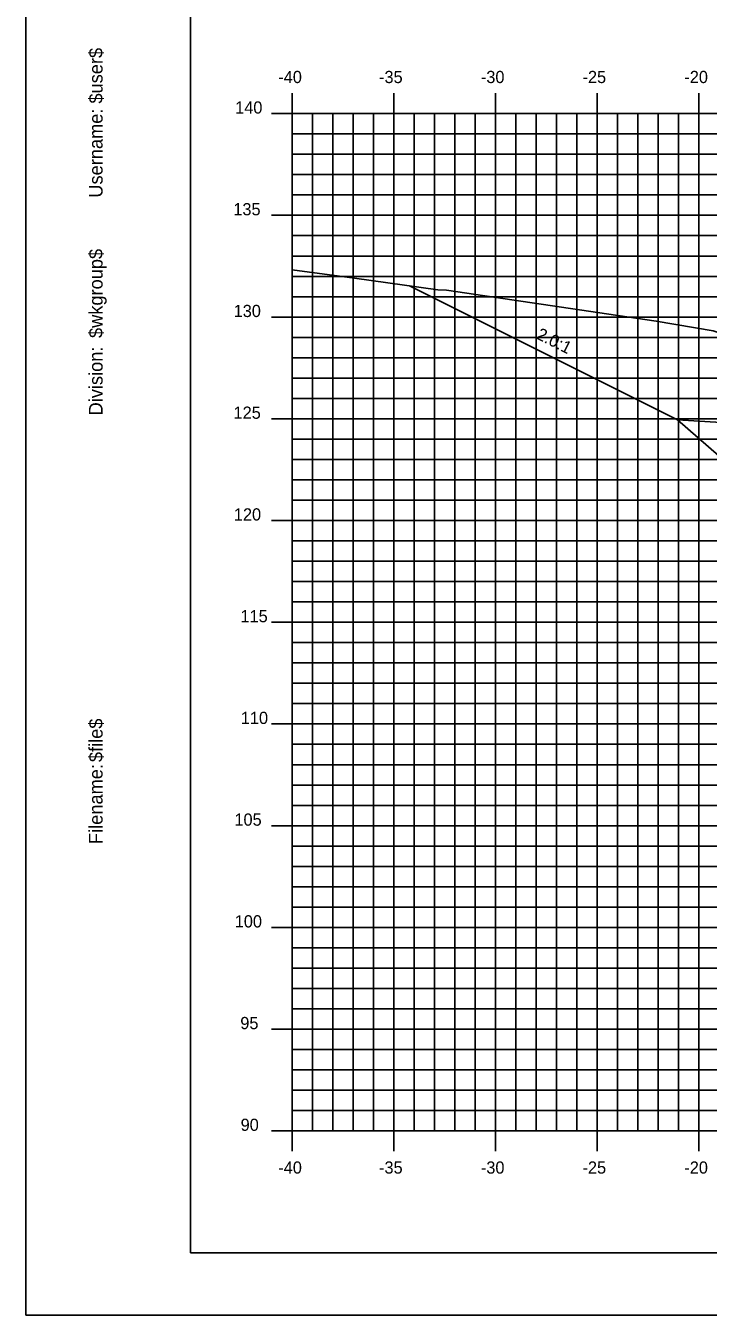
# Model space of a CAD drawing. Extents: x 850598 to 870284, y 366541 to 366651.
# Drawn here: x 866564.3 to 866597.8, y 366541.2 to 366604.5 of the extents above; entities that cross this region are included whole.
import ezdxf

# ---------------------------------------------------------------- set-up
doc = ezdxf.new("R2010")
doc.units = 0
for name, color, linetype in [('ANNOTATION', 7, 'Continuous'), ('BORDER', 7, 'Continuous'), ('D_Roadway_Berm', 7, 'Continuous'), ('D_Roadway_Centerline', 7, 'Continuous'), ('D_Roadway_SlopeLines', 7, 'Continuous'), ('H_V ANNOTATION', 7, 'Continuous'), ('MAJOR', 7, 'Continuous'), ('MINOR', 7, 'Continuous'), ('PLOT BOUNDARY', 7, 'Continuous'), ('S_Roadway_Centerline', 7, 'Continuous')]:
    doc.layers.add(name, color=color, linetype=linetype)

msp = doc.modelspace()

# ---------------------------------------------------------------- linework, layer by layer
at = {"layer": 'BORDER'}
for p, q in [((866572.368, 366649.225), (866572.368, 366544.225)), ((866572.368, 366544.225), (866732.368, 366544.225))]:
    msp.add_line(p, q, dxfattribs=at)
at = {"layer": 'D_Roadway_Berm'}
msp.add_lwpolyline([(866599.823, 366584.963), (866596.323, 366585.173)], dxfattribs=at)
at = {"layer": 'D_Roadway_Centerline'}
msp.add_lwpolyline([(866583.152, 366591.759), (866596.323, 366585.173), (866599.368, 366582.515), (866599.823, 366584.963), (866599.914, 366584.965), (866599.992, 366584.919), (866600.362, 366584.531), (866600.368, 366584.365), (866606.368, 366584.725), (866617.368, 366584.945), (866628.368, 366585.165), (866632.368, 366584.925), (866634.368, 366584.805), (866640.368, 366582.805), (866685.438, 366568.225), (866694.124, 366565.416), (866703.986, 366562.225), (866707.986, 366562.225)], dxfattribs=at)
at = {"layer": 'D_Roadway_SlopeLines'}
msp.add_lwpolyline([(866596.323, 366585.173), (866583.152, 366591.759)], dxfattribs=at)
at = {"layer": 'MAJOR'}
for p, q in [((866577.368, 366601.227), (866577.368, 366600.225)), ((866577.368, 366601.227), (866577.368, 366600.225)), ((866582.368, 366601.227), (866582.368, 366600.225)), ((866582.368, 366601.227), (866582.368, 366600.225)), ((866587.368, 366601.227), (866587.368, 366600.225)), ((866587.368, 366601.227), (866587.368, 366600.225)), ((866592.368, 366601.227), (866592.368, 366600.225)), ((866592.368, 366601.227), (866592.368, 366600.225)), ((866597.368, 366601.227), (866597.368, 366600.225)), ((866597.368, 366601.227), (866597.368, 366600.225)), ((866576.366, 366600.225), (866577.368, 366600.225)), ((866576.366, 366600.225), (866577.368, 366600.225)), ((866577.368, 366600.225), (866717.368, 366600.225)), ((866577.368, 366550.225), (866577.368, 366600.225)), ((866577.368, 366550.225), (866577.368, 366600.225)), ((866577.368, 366600.225), (866717.368, 366600.225)), ((866577.368, 366600.225), (866717.368, 366600.225)), ((866577.368, 366550.225), (866577.368, 366600.225)), ((866577.368, 366550.225), (866577.368, 366600.225)), ((866577.368, 366600.225), (866717.368, 366600.225)), ((866582.368, 366550.225), (866582.368, 366600.225)), ((866582.368, 366550.225), (866582.368, 366600.225)), ((866587.368, 366550.225), (866587.368, 366600.225)), ((866587.368, 366550.225), (866587.368, 366600.225)), ((866592.368, 366550.225), (866592.368, 366600.225)), ((866592.368, 366550.225), (866592.368, 366600.225)), ((866597.368, 366550.225), (866597.368, 366600.225)), ((866597.368, 366550.225), (866597.368, 366600.225)), ((866576.366, 366595.225), (866577.368, 366595.225)), ((866576.366, 366595.225), (866577.368, 366595.225)), ((866577.368, 366595.225), (866717.368, 366595.225)), ((866577.368, 366595.225), (866717.368, 366595.225)), ((866576.366, 366590.225), (866577.368, 366590.225)), ((866576.366, 366590.225), (866577.368, 366590.225)), ((866577.368, 366590.225), (866717.368, 366590.225)), ((866577.368, 366590.225), (866717.368, 366590.225)), ((866576.366, 366585.225), (866577.368, 366585.225)), ((866576.366, 366585.225), (866577.368, 366585.225)), ((866577.368, 366585.225), (866717.368, 366585.225)), ((866577.368, 366585.225), (866717.368, 366585.225)), ((866576.366, 366580.225), (866577.368, 366580.225)), ((866576.366, 366580.225), (866577.368, 366580.225)), ((866577.368, 366580.225), (866717.368, 366580.225)), ((866577.368, 366580.225), (866717.368, 366580.225)), ((866576.366, 366575.225), (866577.368, 366575.225)), ((866576.366, 366575.225), (866577.368, 366575.225)), ((866577.368, 366575.225), (866717.368, 366575.225)), ((866577.368, 366575.225), (866717.368, 366575.225)), ((866576.366, 366570.225), (866577.368, 366570.225)), ((866576.366, 366570.225), (866577.368, 366570.225)), ((866577.368, 366570.225), (866717.368, 366570.225)), ((866577.368, 366570.225), (866717.368, 366570.225)), ((866576.366, 366565.225), (866577.368, 366565.225)), ((866576.366, 366565.225), (866577.368, 366565.225)), ((866577.368, 366565.225), (866717.368, 366565.225)), ((866577.368, 366565.225), (866717.368, 366565.225)), ((866576.366, 366560.225), (866577.368, 366560.225)), ((866576.366, 366560.225), (866577.368, 366560.225)), ((866577.368, 366560.225), (866717.368, 366560.225)), ((866577.368, 366560.225), (866717.368, 366560.225)), ((866576.366, 366555.225), (866577.368, 366555.225)), ((866576.366, 366555.225), (866577.368, 366555.225)), ((866577.368, 366555.225), (866717.368, 366555.225)), ((866577.368, 366555.225), (866717.368, 366555.225)), ((866576.366, 366550.225), (866577.368, 366550.225)), ((866576.366, 366550.225), (866577.368, 366550.225)), ((866577.368, 366550.225), (866717.368, 366550.225)), ((866577.368, 366550.225), (866717.368, 366550.225)), ((866577.368, 366549.223), (866577.368, 366550.225)), ((866577.368, 366550.225), (866717.368, 366550.225)), ((866577.368, 366550.225), (866717.368, 366550.225)), ((866577.368, 366549.223), (866577.368, 366550.225)), ((866582.368, 366549.223), (866582.368, 366550.225)), ((866582.368, 366549.223), (866582.368, 366550.225)), ((866587.368, 366549.223), (866587.368, 366550.225)), ((866587.368, 366549.223), (866587.368, 366550.225)), ((866592.368, 366549.223), (866592.368, 366550.225)), ((866592.368, 366549.223), (866592.368, 366550.225)), ((866597.368, 366549.223), (866597.368, 366550.225)), ((866597.368, 366549.223), (866597.368, 366550.225))]:
    msp.add_line(p, q, dxfattribs=at)
at = {"layer": 'MINOR'}
for p, q in [((866578.368, 366550.225), (866578.368, 366600.225)), ((866578.368, 366550.225), (866578.368, 366600.225)), ((866579.368, 366550.225), (866579.368, 366600.225)), ((866579.368, 366550.225), (866579.368, 366600.225)), ((866580.368, 366550.225), (866580.368, 366600.225)), ((866580.368, 366550.225), (866580.368, 366600.225)), ((866581.368, 366550.225), (866581.368, 366600.225)), ((866581.368, 366550.225), (866581.368, 366600.225)), ((866583.368, 366550.225), (866583.368, 366600.225)), ((866583.368, 366550.225), (866583.368, 366600.225)), ((866584.368, 366550.225), (866584.368, 366600.225)), ((866584.368, 366550.225), (866584.368, 366600.225)), ((866585.368, 366550.225), (866585.368, 366600.225)), ((866585.368, 366550.225), (866585.368, 366600.225)), ((866586.368, 366550.225), (866586.368, 366600.225)), ((866586.368, 366550.225), (866586.368, 366600.225)), ((866588.368, 366550.225), (866588.368, 366600.225)), ((866588.368, 366550.225), (866588.368, 366600.225)), ((866589.368, 366550.225), (866589.368, 366600.225)), ((866589.368, 366550.225), (866589.368, 366600.225)), ((866590.368, 366550.225), (866590.368, 366600.225)), ((866590.368, 366550.225), (866590.368, 366600.225)), ((866591.368, 366550.225), (866591.368, 366600.225)), ((866591.368, 366550.225), (866591.368, 366600.225)), ((866593.368, 366550.225), (866593.368, 366600.225)), ((866593.368, 366550.225), (866593.368, 366600.225)), ((866594.368, 366550.225), (866594.368, 366600.225)), ((866594.368, 366550.225), (866594.368, 366600.225)), ((866595.368, 366550.225), (866595.368, 366600.225)), ((866595.368, 366550.225), (866595.368, 366600.225)), ((866596.368, 366550.225), (866596.368, 366600.225)), ((866596.368, 366550.225), (866596.368, 366600.225)), ((866577.368, 366599.225), (866717.368, 366599.225)), ((866577.368, 366599.225), (866578.37, 366599.225)), ((866577.368, 366599.225), (866717.368, 366599.225)), ((866577.368, 366599.225), (866578.37, 366599.225)), ((866577.368, 366598.225), (866717.368, 366598.225)), ((866577.368, 366598.225), (866578.37, 366598.225)), ((866577.368, 366598.225), (866717.368, 366598.225)), ((866577.368, 366598.225), (866578.37, 366598.225)), ((866577.368, 366597.225), (866717.368, 366597.225)), ((866577.368, 366597.225), (866578.37, 366597.225)), ((866577.368, 366597.225), (866717.368, 366597.225)), ((866577.368, 366597.225), (866578.37, 366597.225)), ((866577.368, 366596.225), (866717.368, 366596.225)), ((866577.368, 366596.225), (866578.37, 366596.225)), ((866577.368, 366596.225), (866717.368, 366596.225)), ((866577.368, 366596.225), (866578.37, 366596.225)), ((866577.368, 366594.225), (866717.368, 366594.225)), ((866577.368, 366594.225), (866578.37, 366594.225)), ((866577.368, 366594.225), (866717.368, 366594.225)), ((866577.368, 366594.225), (866578.37, 366594.225)), ((866577.368, 366593.225), (866717.368, 366593.225)), ((866577.368, 366593.225), (866578.37, 366593.225)), ((866577.368, 366593.225), (866717.368, 366593.225)), ((866577.368, 366593.225), (866578.37, 366593.225)), ((866577.368, 366592.225), (866717.368, 366592.225)), ((866577.368, 366592.225), (866578.37, 366592.225)), ((866577.368, 366592.225), (866717.368, 366592.225)), ((866577.368, 366592.225), (866578.37, 366592.225)), ((866577.368, 366591.225), (866717.368, 366591.225)), ((866577.368, 366591.225), (866578.37, 366591.225)), ((866577.368, 366591.225), (866717.368, 366591.225)), ((866577.368, 366591.225), (866578.37, 366591.225)), ((866577.368, 366589.225), (866717.368, 366589.225)), ((866577.368, 366589.225), (866578.37, 366589.225)), ((866577.368, 366589.225), (866717.368, 366589.225)), ((866577.368, 366589.225), (866578.37, 366589.225)), ((866577.368, 366588.225), (866717.368, 366588.225)), ((866577.368, 366588.225), (866578.37, 366588.225)), ((866577.368, 366588.225), (866717.368, 366588.225)), ((866577.368, 366588.225), (866578.37, 366588.225)), ((866577.368, 366587.225), (866717.368, 366587.225)), ((866577.368, 366587.225), (866578.37, 366587.225)), ((866577.368, 366587.225), (866717.368, 366587.225)), ((866577.368, 366587.225), (866578.37, 366587.225)), ((866577.368, 366586.225), (866717.368, 366586.225)), ((866577.368, 366586.225), (866578.37, 366586.225)), ((866577.368, 366586.225), (866717.368, 366586.225)), ((866577.368, 366586.225), (866578.37, 366586.225)), ((866577.368, 366584.225), (866717.368, 366584.225)), ((866577.368, 366584.225), (866578.37, 366584.225)), ((866577.368, 366584.225), (866717.368, 366584.225)), ((866577.368, 366584.225), (866578.37, 366584.225)), ((866577.368, 366583.225), (866717.368, 366583.225)), ((866577.368, 366583.225), (866578.37, 366583.225)), ((866577.368, 366583.225), (866717.368, 366583.225)), ((866577.368, 366583.225), (866578.37, 366583.225)), ((866577.368, 366582.225), (866717.368, 366582.225)), ((866577.368, 366582.225), (866578.37, 366582.225)), ((866577.368, 366582.225), (866717.368, 366582.225)), ((866577.368, 366582.225), (866578.37, 366582.225)), ((866577.368, 366581.225), (866717.368, 366581.225)), ((866577.368, 366581.225), (866578.37, 366581.225)), ((866577.368, 366581.225), (866717.368, 366581.225)), ((866577.368, 366581.225), (866578.37, 366581.225)), ((866577.368, 366579.225), (866717.368, 366579.225)), ((866577.368, 366579.225), (866578.37, 366579.225)), ((866577.368, 366579.225), (866717.368, 366579.225)), ((866577.368, 366579.225), (866578.37, 366579.225)), ((866577.368, 366578.225), (866717.368, 366578.225)), ((866577.368, 366578.225), (866578.37, 366578.225)), ((866577.368, 366578.225), (866717.368, 366578.225)), ((866577.368, 366578.225), (866578.37, 366578.225)), ((866577.368, 366577.225), (866717.368, 366577.225)), ((866577.368, 366577.225), (866578.37, 366577.225)), ((866577.368, 366577.225), (866717.368, 366577.225)), ((866577.368, 366577.225), (866578.37, 366577.225)), ((866577.368, 366576.225), (866717.368, 366576.225)), ((866577.368, 366576.225), (866578.37, 366576.225)), ((866577.368, 366576.225), (866717.368, 366576.225)), ((866577.368, 366576.225), (866578.37, 366576.225)), ((866577.368, 366574.225), (866717.368, 366574.225)), ((866577.368, 366574.225), (866578.37, 366574.225)), ((866577.368, 366574.225), (866717.368, 366574.225)), ((866577.368, 366574.225), (866578.37, 366574.225)), ((866577.368, 366573.225), (866717.368, 366573.225)), ((866577.368, 366573.225), (866578.37, 366573.225)), ((866577.368, 366573.225), (866717.368, 366573.225)), ((866577.368, 366573.225), (866578.37, 366573.225)), ((866577.368, 366572.225), (866717.368, 366572.225)), ((866577.368, 366572.225), (866578.37, 366572.225)), ((866577.368, 366572.225), (866717.368, 366572.225)), ((866577.368, 366572.225), (866578.37, 366572.225)), ((866577.368, 366571.225), (866717.368, 366571.225)), ((866577.368, 366571.225), (866578.37, 366571.225)), ((866577.368, 366571.225), (866717.368, 366571.225)), ((866577.368, 366571.225), (866578.37, 366571.225)), ((866577.368, 366569.225), (866717.368, 366569.225)), ((866577.368, 366569.225), (866578.37, 366569.225)), ((866577.368, 366569.225), (866717.368, 366569.225)), ((866577.368, 366569.225), (866578.37, 366569.225)), ((866577.368, 366568.225), (866717.368, 366568.225)), ((866577.368, 366568.225), (866578.37, 366568.225)), ((866577.368, 366568.225), (866717.368, 366568.225)), ((866577.368, 366568.225), (866578.37, 366568.225)), ((866577.368, 366567.225), (866717.368, 366567.225)), ((866577.368, 366567.225), (866578.37, 366567.225)), ((866577.368, 366567.225), (866717.368, 366567.225)), ((866577.368, 366567.225), (866578.37, 366567.225)), ((866577.368, 366566.225), (866717.368, 366566.225)), ((866577.368, 366566.225), (866578.37, 366566.225)), ((866577.368, 366566.225), (866717.368, 366566.225)), ((866577.368, 366566.225), (866578.37, 366566.225)), ((866577.368, 366564.225), (866717.368, 366564.225)), ((866577.368, 366564.225), (866578.37, 366564.225)), ((866577.368, 366564.225), (866717.368, 366564.225)), ((866577.368, 366564.225), (866578.37, 366564.225)), ((866577.368, 366563.225), (866717.368, 366563.225)), ((866577.368, 366563.225), (866578.37, 366563.225)), ((866577.368, 366563.225), (866717.368, 366563.225)), ((866577.368, 366563.225), (866578.37, 366563.225)), ((866577.368, 366562.225), (866717.368, 366562.225)), ((866577.368, 366562.225), (866578.37, 366562.225)), ((866577.368, 366562.225), (866717.368, 366562.225)), ((866577.368, 366562.225), (866578.37, 366562.225)), ((866577.368, 366561.225), (866717.368, 366561.225)), ((866577.368, 366561.225), (866578.37, 366561.225)), ((866577.368, 366561.225), (866717.368, 366561.225)), ((866577.368, 366561.225), (866578.37, 366561.225)), ((866577.368, 366559.225), (866717.368, 366559.225)), ((866577.368, 366559.225), (866578.37, 366559.225)), ((866577.368, 366559.225), (866717.368, 366559.225)), ((866577.368, 366559.225), (866578.37, 366559.225)), ((866577.368, 366558.225), (866717.368, 366558.225)), ((866577.368, 366558.225), (866578.37, 366558.225)), ((866577.368, 366558.225), (866717.368, 366558.225)), ((866577.368, 366558.225), (866578.37, 366558.225)), ((866577.368, 366557.225), (866717.368, 366557.225)), ((866577.368, 366557.225), (866578.37, 366557.225)), ((866577.368, 366557.225), (866717.368, 366557.225)), ((866577.368, 366557.225), (866578.37, 366557.225)), ((866577.368, 366556.225), (866717.368, 366556.225)), ((866577.368, 366556.225), (866578.37, 366556.225)), ((866577.368, 366556.225), (866717.368, 366556.225)), ((866577.368, 366556.225), (866578.37, 366556.225)), ((866577.368, 366554.225), (866717.368, 366554.225)), ((866577.368, 366554.225), (866578.37, 366554.225)), ((866577.368, 366554.225), (866717.368, 366554.225)), ((866577.368, 366554.225), (866578.37, 366554.225)), ((866577.368, 366553.225), (866717.368, 366553.225)), ((866577.368, 366553.225), (866578.37, 366553.225)), ((866577.368, 366553.225), (866717.368, 366553.225)), ((866577.368, 366553.225), (866578.37, 366553.225)), ((866577.368, 366552.225), (866717.368, 366552.225)), ((866577.368, 366552.225), (866578.37, 366552.225)), ((866577.368, 366552.225), (866717.368, 366552.225)), ((866577.368, 366552.225), (866578.37, 366552.225)), ((866577.368, 366551.225), (866717.368, 366551.225)), ((866577.368, 366551.225), (866578.37, 366551.225)), ((866577.368, 366551.225), (866717.368, 366551.225)), ((866577.368, 366551.225), (866578.37, 366551.225))]:
    msp.add_line(p, q, dxfattribs=at)
at = {"layer": 'PLOT BOUNDARY'}
msp.add_lwpolyline([(866564.275, 366541.166), (866734.275, 366541.166), (866734.275, 366651.166), (866564.275, 366651.166)], close=True, dxfattribs=at)
at = {"layer": 'S_Roadway_Centerline'}
msp.add_lwpolyline([(866577.368, 366592.552), (866580.436, 366592.143), (866584.54, 366591.562), (866584.959, 366591.549), (866595.28, 366590.025), (866598.073, 366589.54), (866603.604, 366587.717), (866604.604, 366587.527), (866605.762, 366587.2), (866608.55, 366585.986), (866616.576, 366582.825), (866618.096, 366582.655), (866619.495, 366582.519), (866623.022, 366582.397), (866623.222, 366582.39), (866623.81, 366581.797), (866623.821, 366581.786), (866630.007, 366581.941), (866630.065, 366581.942), (866630.148, 366581.942), (866640.939, 366581.999)], dxfattribs=at)

# ---------------------------------------------------------------- texts
at = {"layer": 'ANNOTATION'}
msp.add_text('2.0:1', height=0.6, rotation=333.43495, dxfattribs=at).set_placement((866589.331, 366589.187))
at = {"layer": 'BORDER'}
for s, p in [('$user$', (866568.053, 366600.717)), ('Username:', (866568.053, 366596.093)), ('$wkgroup$', (866568.053, 366589.195)), ('Division:', (866568.053, 366585.391)), ('$file$', (866568.053, 366568.351)), ('Filename:', (866568.053, 366564.324))]:
    msp.add_text(s, height=0.6696, rotation=90, dxfattribs=at).set_placement(p)
at = {"layer": 'H_V ANNOTATION'}
for s, p in [('-40', (866576.694, 366601.725)), ('-35', (866581.648, 366601.725)), ('-30', (866586.656, 366601.725)), ('-25', (866591.654, 366601.725)), ('-20', (866596.662, 366601.725)), ('140', (866574.573, 366600.225)), ('135', (866574.482, 366595.225)), ('130', (866574.498, 366590.225)), ('125', (866574.493, 366585.225)), ('120', (866574.509, 366580.225)), ('115', (866574.835, 366575.225)), ('110', (866574.851, 366570.225)), ('105', (866574.536, 366565.225)), ('100', (866574.552, 366560.225)), ('95', (866574.825, 366555.225)), ('90', (866574.841, 366550.225)), ('-40', (866576.694, 366548.125)), ('-35', (866581.648, 366548.125)), ('-30', (866586.656, 366548.125)), ('-25', (866591.654, 366548.125)), ('-20', (866596.662, 366548.125))]:
    msp.add_text(s, height=0.6, dxfattribs=at).set_placement(p)

doc.saveas('drawing.dxf')
